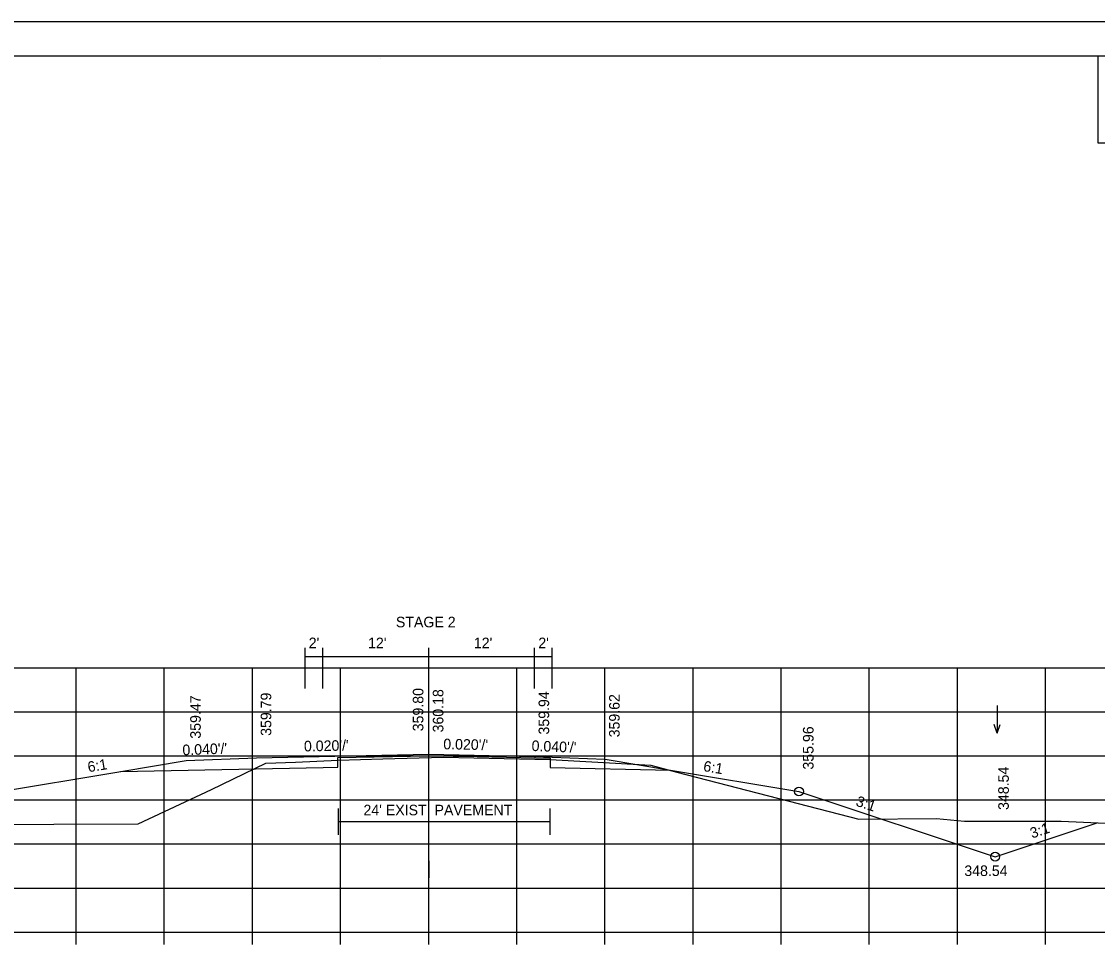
# Model space of a CAD drawing. Extents: x 1374859 to 1376773, y 382242 to 389804.
# Drawn here: x 1376088.4 to 1376210.5, y 382563 to 382668.4 of the extents above; entities that cross this region are included whole.
import ezdxf

# ---------------------------------------------------------------- set-up
doc = ezdxf.new("R2010")
doc.units = 0
for name, color, linetype in [('R_Axis', 7, 'Continuous'), ('R_Border', 7, 'Continuous'), ('R_Border Notes', 7, 'Continuous'), ('R_Exist Surface', 7, 'Continuous'), ('R_Fin Surface', 7, 'Continuous'), ('R_Grid', 7, 'Continuous'), ('R_MOT', 7, 'Continuous'), ('R_No Plot', 7, 'Continuous'), ('R_Water Annot', 7, 'Continuous'), ('R_Xsect Elev', 7, 'Continuous'), ('R_Xsect Slope', 7, 'Continuous')]:
    doc.layers.add(name, color=color, linetype=linetype)

msp = doc.modelspace()

# ---------------------------------------------------------------- linework, layer by layer
at = {"layer": 'R_Axis'}
for p, q in [((1375994.57, 382565.06), (1376274.57, 382565.06)), ((1376094.57, 382563.66), (1376094.57, 382565.06)), ((1376104.57, 382563.66), (1376104.57, 382565.06)), ((1376114.57, 382563.66), (1376114.57, 382565.06)), ((1376124.57, 382563.66), (1376124.57, 382565.06)), ((1376134.57, 382563.66), (1376134.57, 382565.06)), ((1376144.57, 382563.66), (1376144.57, 382565.06)), ((1376154.57, 382563.66), (1376154.57, 382565.06)), ((1376164.57, 382563.66), (1376164.57, 382565.06)), ((1376174.57, 382563.66), (1376174.57, 382565.06)), ((1376184.57, 382563.66), (1376184.57, 382565.06)), ((1376194.57, 382563.66), (1376194.57, 382565.06)), ((1376204.57, 382563.66), (1376204.57, 382565.06))]:
    msp.add_line(p, q, dxfattribs=at)
at = {"layer": 'R_Border'}
for p, q in [((1375976.57, 382664.52), (1376292.75, 382664.52)), ((1376129.09, 382664.26), (1376129.09, 382664.26)), ((1376129.09, 382664.26), (1376129.09, 382664.26))]:
    msp.add_line(p, q, dxfattribs=at)
at = {"layer": 'R_Border Notes'}
for points in [[(1376124.3, 382579.1), (1376124.3, 382576.1)], [(1376148.3, 382579.1), (1376148.3, 382576.1)], [(1376124.3, 382577.6), (1376148.3, 382577.6)]]:
    msp.add_lwpolyline(points, dxfattribs=at)
at = {"layer": 'R_Exist Surface'}
msp.add_lwpolyline([(1376060.43, 382576.48), (1376068.34, 382576.55), (1376071, 382576.59), (1376082.43, 382577.26), (1376101.6, 382577.35), (1376109.94, 382581.24), (1376116.08, 382584.23), (1376119.45, 382584.36), (1376124.3, 382584.58), (1376129.36, 382584.71), (1376136.25, 382584.9), (1376143.14, 382584.76), (1376148.34, 382584.64), (1376153.09, 382584.37), (1376159.76, 382583.99), (1376162.71, 382583.21), (1376183.39, 382577.86), (1376192.2, 382577.96), (1376195.38, 382577.66), (1376206.34, 382577.64), (1376215.62, 382577.22), (1376232.89, 382574.07), (1376241.89, 382573.61)], dxfattribs=at)
at = {"layer": 'R_Fin Surface'}
for points in [[(1376072.5, 382576.68), (1376085.05, 382580.86), (1376099.62, 382583.29), (1376107.05, 382584.53), (1376115.05, 382584.85), (1376134.59, 382585.24), (1376146.59, 382585), (1376154.59, 382584.68), (1376162.02, 382583.44), (1376176.59, 382581.02), (1376198.85, 382573.59), (1376210.43, 382577.45)], [(1376099.61, 382583.29), (1376122.6, 382583.75), (1376124.2, 382583.78), (1376124.27, 382583.78), (1376124.27, 382584.86), (1376134.58, 382585.07), (1376140.09, 382584.97), (1376148.35, 382584.8), (1376148.35, 382583.72), (1376162.02, 382583.44)]]:
    msp.add_lwpolyline(points, dxfattribs=at)
at = {"layer": 'R_Grid'}
for p, q in [((1375994.57, 382595.06), (1376274.57, 382595.06)), ((1376094.57, 382565.06), (1376094.57, 382595.06)), ((1376104.57, 382565.06), (1376104.57, 382595.06)), ((1376114.57, 382565.06), (1376114.57, 382595.06)), ((1376124.57, 382565.06), (1376124.57, 382595.06)), ((1376134.57, 382565.06), (1376134.57, 382595.06)), ((1376144.57, 382565.06), (1376144.57, 382595.06)), ((1376154.57, 382565.06), (1376154.57, 382595.06)), ((1376164.57, 382565.06), (1376164.57, 382595.06)), ((1376174.57, 382565.06), (1376174.57, 382595.06)), ((1376184.57, 382565.06), (1376184.57, 382595.06)), ((1376194.57, 382565.06), (1376194.57, 382595.06)), ((1376204.57, 382565.06), (1376204.57, 382595.06)), ((1375994.57, 382590.06), (1376274.57, 382590.06)), ((1375994.57, 382585.06), (1376274.57, 382585.06)), ((1375994.57, 382580.06), (1376274.57, 382580.06)), ((1375994.57, 382575.06), (1376274.57, 382575.06)), ((1375994.57, 382570.06), (1376274.57, 382570.06)), ((1375994.57, 382565.06), (1376274.57, 382565.06))]:
    msp.add_line(p, q, dxfattribs=at)
at = {"layer": 'R_MOT'}
for p, q in [((1376120.57, 382592.69), (1376120.57, 382597.32)), ((1376120.57, 382596.32), (1376148.57, 382596.32)), ((1376122.57, 382592.69), (1376122.57, 382597.32)), ((1376134.57, 382592.69), (1376134.57, 382597.32)), ((1376146.57, 382592.69), (1376146.57, 382597.32)), ((1376148.57, 382592.69), (1376148.57, 382597.32)), ((1376134.57, 382573.16), (1376134.57, 382571.23))]:
    msp.add_line(p, q, dxfattribs=at)
at = {"layer": 'R_No Plot'}
msp.add_line((1375964.17, 382668.41), (1376297.5, 382668.41), dxfattribs=at)
for points in [[(1375964.16, 382668.41), (1376297.5, 382668.41), (1376297.5, 382455.08), (1375964.16, 382455.08)], [(1376210.49, 382664.52), (1376210.49, 382654.64), (1376246.22, 382654.64), (1376246.22, 382651.72), (1376269.42, 382651.72), (1376269.42, 382627.39), (1376292.75, 382627.39), (1376292.75, 382459.06), (1375976.57, 382459.06), (1375976.57, 382664.52)]]:
    msp.add_lwpolyline(points, close=True, dxfattribs=at)
for centre in [(1376176.59, 382581.01), (1376198.85, 382573.62)]:
    msp.add_circle(centre, 0.5, dxfattribs=at)
at = {"layer": 'R_Water Annot'}
for p, q in [((1376199.08, 382590.79), (1376199.08, 382587.65)), ((1376199.08, 382587.65), (1376198.73, 382588.61)), ((1376199.08, 382587.65), (1376199.43, 382588.61))]:
    msp.add_line(p, q, dxfattribs=at)

# ---------------------------------------------------------------- texts
at = {"layer": 'R_Border Notes'}
msp.add_text("24' EXIST. PAVEMENT", height=1.2, rotation=0, dxfattribs=at).set_placement((1376127.17, 382578.31))
at = {"layer": 'R_MOT'}
msp.add_text('STAGE 2', height=1.2, rotation=0, dxfattribs=at).set_placement((1376130.85, 382599.65))
for s, p in [("2'", (1376120.96, 382597.28)), ("12'", (1376127.69, 382597.28)), ("12'", (1376139.7, 382597.28)), ("2'", (1376147.01, 382597.28))]:
    msp.add_text(s, height=1.2, dxfattribs=at).set_placement(p)
at = {"layer": 'R_Xsect Elev'}
for s, p in [('359.80', (1376133.97, 382587.85)), ('360.18', (1376136.24, 382587.72)), ('359.47', (1376108.71, 382587.01)), ('359.79', (1376116.71, 382587.33)), ('359.94', (1376148.24, 382587.48)), ('359.62', (1376156.24, 382587.16)), ('355.96', (1376178.24, 382583.5)), ('348.54', (1376200.4, 382578.92))]:
    msp.add_text(s, height=1.2, rotation=90, dxfattribs=at).set_placement(p)
msp.add_text('348.54', height=1.2, dxfattribs=at).set_placement((1376195.35, 382571.42))
at = {"layer": 'R_Xsect Slope'}
for s, rotation, p in [("0.040'/'", 2.2906, (1376106.65, 382585.12)), ("0.020'/'", 1.1458, (1376120.43, 382585.56)), ("0.020'/'", 358.8542, (1376136.22, 382585.81)), ("0.040'/'", 357.7094, (1376146.23, 382585.62)), ('6:1', 9.4642, (1376095.97, 382583.19)), ('6:1', 350.5358, (1376165.67, 382583.34)), ('3:1', 341.5651, (1376182.96, 382579.42)), ('3:1', 18.4349, (1376203.04, 382575.67))]:
    msp.add_text(s, height=1.2, rotation=rotation, dxfattribs=at).set_placement(p)

doc.saveas('drawing.dxf')
